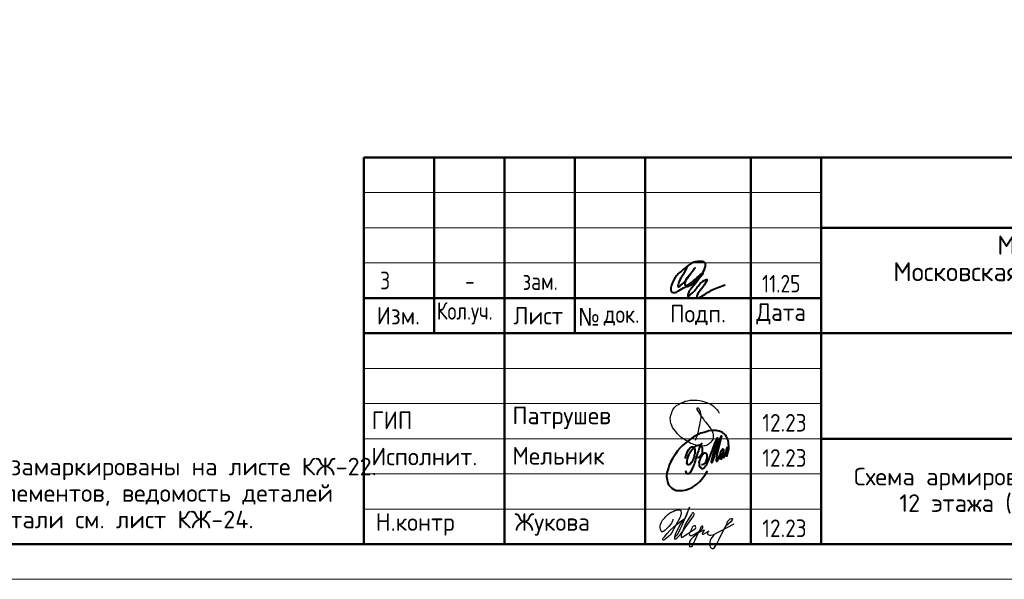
# Model space of a CAD drawing. Header units: millimetres. Extents: x -49773 to 2322955, y -3321 to 58485.
# Tile 465 of 580: x 1798093 to 1812090, y -2257 to 5703. Entities that reach past the tile are written whole.
import ezdxf

# ---------------------------------------------------------------- set-up
doc = ezdxf.new("R2010")
doc.units = ezdxf.units.MM
for name, color, linetype, lineweight in [('Standard', 7, 'Continuous', 25), ('Основная', 7, 'Continuous', 40), ('Стена наружная_ Сайдинг', 7, 'Continuous', 35)]:
    doc.layers.add(name, color=color, linetype=linetype, lineweight=lineweight)
doc.styles.add('GOST 2.304-81', font='txt')
doc.styles.add('ISOCPEUR', font='txt')
doc.styles.add('Segoe UI Symbol', font='txt')

# ---------------------------------------------------------------- blocks, each defined once
blk = doc.blocks.new('яяя')
at = {"lineweight": 30}
for points in [[(345424, 110432), (345425, 110410), (345424, 110397), (345417, 110379), (345406, 110350), (345390, 110319), (345357, 110275), (345310, 110221), (345265, 110176), (345198, 110110), (345161, 110077), (345133, 110066), (345116, 110066), (345102, 110075), (345090, 110091), (345082, 110115), (345074, 110146), (345066, 110182), (345064, 110206), (345067, 110234), (345077, 110278), (345095, 110320), (345114, 110361), (345134, 110395), (345159, 110428), (345195, 110469), (345228, 110506), (345284, 110560), (345331, 110595), (345379, 110625), (345435, 110648), (345486, 110670), (345532, 110686), (345573, 110696), (345605, 110698), (345621, 110695), (345635, 110687), (345648, 110671), (345656, 110649), (345659, 110625), (345659, 110583), (345656, 110553), (345647, 110523), (345635, 110489), (345387, 110033), (345349, 109985), (345311, 109948), (345247, 109889), (345209, 109858), (345192, 109844), (345180, 109837), (345157, 109833), (345150, 109835), (345140, 109842), (345135, 109856), (345138, 109881), (345148, 109892), (345183, 109930), (345267, 110024), (345343, 110105), (345455, 110213), (345617, 110343), (345775, 110456), (345811, 110526), (345838, 110607), (345890, 110740), (345902, 110771), (345698, 110295), (345672, 110226), (345626, 110132), (345572, 110032), (345518, 109953), (345481, 109918), (345497, 110001), (345567, 110147), (345655, 110301), (345760, 110442)], [(345481, 109918), (345476, 109896), (345475, 109874), (345485, 109861), (345506, 109866), (345539, 109891), (345632, 109983), (345968, 110450), (346022, 110527), (346029, 110560), (346027, 110579), (346026, 110590), (346010, 110605), (345993, 110609), (345975, 110601), (345962, 110584), (345954, 110562), (345857, 110421), (345783, 110292), (345741, 110183), (345701, 110079), (345665, 109985), (345660, 109952), (345666, 109929), (345669, 109915), (345682, 109910), (345702, 109914), (345735, 109941), (345846, 110007), (346065, 110160), (346075, 110193), (346070, 110217), (346066, 110236), (346052, 110241), (346030, 110241), (346007, 110228), (345978, 110203), (345960, 110164), (345892, 110010), (345895, 109986), (345904, 109966), (345925, 109964), (345969, 109968), (346045, 110000), (346218, 110114), (346261, 110154), (346280, 110184), (346282, 110210), (346278, 110225), (346263, 110229), (346241, 110222), (346220, 110198), (346162, 110049), (345989, 109904), (345932, 109849), (345906, 109805), (345891, 109739), (345890, 109690), (345899, 109652), (345924, 109647), (345956, 109655), (345980, 109674), (346058, 109838), (346158, 110046), (346261, 110098), (346314, 110120), (346292, 110079), (346269, 110036), (346261, 110008), (346267, 109998), (346293, 109998), (346363, 110039), (346445, 110095), (346421, 110068), (346414, 110040), (346407, 110011), (346416, 109990), (346466, 109972), (346509, 109977), (346574, 109984), (347172, 110293)], [(346586, 109971), (346543, 109917), (346509, 109873), (346489, 109825), (346475, 109767), (346472, 109710), (346478, 109675), (346485, 109641), (346501, 109621), (346517, 109602), (346542, 109589), (346568, 109592), (346605, 109620), (346680, 109731), (346736, 109842), (346865, 110115), (346962, 110290), (346969, 110318), (346979, 110360), (347013, 110403), (347056, 110434), (347091, 110450), (347109, 110450), (347121, 110434), (347115, 110405), (347072, 110355), (347012, 110307), (346924, 110222)]]:
    blk.add_lwpolyline(points, dxfattribs=at)
blk = doc.blocks.new('Из_буфера32210')
at = {"color": 7, "lineweight": 25}
blk.add_lwpolyline([(357, 84), (386, 160), (399, 213), (405, 239), (412, 268), (420, 299), (427, 339), (434, 380), (437, 414), (438, 442), (436, 466), (430, 489), (425, 504), (417, 519), (409, 531), (405, 535), (403, 536), (400, 539), (394, 541), (387, 543), (383, 542), (379, 539), (377, 534), (377, 528), (379, 523), (438, 428), (470, 382), (484, 365), (504, 341), (528, 310), (551, 280), (562, 264), (575, 247), (582, 235), (589, 220), (599, 198), (606, 184), (610, 167), (611, 155), (612, 143), (611, 127), (609, 116), (603, 96), (596, 82), (588, 69), (579, 56), (563, 43), (551, 34), (539, 25), (524, 16), (511, 10), (494, 5), (481, 3), (456, 0), (432, 1), (415, 3), (396, 6), (375, 11), (355, 19), (336, 24), (310, 31), (293, 39), (269, 53), (243, 69), (223, 80), (202, 93), (180, 109), (152, 128), (126, 152), (98, 182), (77, 211), (52, 241), (32, 266), (20, 293), (8, 329), (3, 348), (1, 373), (0, 393), (1, 417), (6, 440), (13, 454), (20, 476), (26, 497), (38, 517), (47, 529), (60, 548), (75, 563), (95, 581), (115, 593), (135, 606), (161, 618), (187, 628), (213, 638), (251, 647), (282, 653), (319, 655), (353, 655), (384, 652), (418, 648), (460, 641), (503, 628), (544, 611), (579, 594), (611, 573), (639, 545), (666, 515), (679, 496), (694, 471)], dxfattribs=at)
blk = doc.blocks.new('Из_буфера5543')
at = {"layer": 'Основная'}
for points in [[(762, 497), (761, 475), (762, 458), (767, 452), (778, 451), (786, 456), (792, 470), (796, 479), (799, 485), (802, 495), (805, 507), (808, 516), (812, 533), (814, 535), (801, 505), (800, 490), (800, 477), (805, 470), (820, 476), (824, 483), (826, 494), (829, 504), (833, 526), (835, 530), (842, 548), (846, 564), (852, 580), (855, 593), (859, 605), (862, 610), (866, 617), (856, 574), (856, 555), (851, 540), (848, 519), (849, 504), (848, 495), (853, 493), (861, 496), (863, 501), (868, 518), (873, 541), (876, 550), (880, 574), (883, 591), (886, 612), (881, 686), (874, 707), (870, 726), (859, 756), (851, 767), (838, 790), (819, 809), (794, 828), (785, 830), (763, 839), (748, 848), (721, 853), (704, 855), (666, 856), (639, 856), (599, 849), (579, 842), (535, 829), (485, 816), (420, 783), (378, 759), (341, 732), (282, 688), (227, 640), (195, 610), (157, 566), (127, 518), (88, 464), (57, 403), (39, 361), (27, 325), (16, 296), (6, 253), (0, 203), (7, 156), (13, 124), (29, 84), (60, 48), (75, 35), (98, 20), (138, 4), (165, 0), (237, 4), (277, 13), (317, 25), (365, 46), (428, 93), (474, 130), (516, 180), (554, 236), (582, 281)], [(496, 377), (509, 373), (536, 381), (548, 392), (559, 405), (565, 424), (573, 446), (576, 461), (579, 481), (579, 496), (575, 512), (567, 526), (551, 531), (538, 533), (529, 527), (518, 519), (505, 506), (501, 498), (495, 491), (490, 482), (482, 466), (479, 458), (472, 435), (468, 429), (464, 416), (460, 401), (461, 392), (462, 373), (465, 356), (469, 345), (477, 337), (483, 324), (496, 316), (511, 315), (524, 318), (535, 326), (547, 340), (554, 347), (566, 364), (572, 374), (579, 385), (593, 419), (599, 436), (606, 452), (616, 479), (623, 504), (629, 521), (635, 533), (637, 542), (643, 556), (644, 557), (652, 576), (658, 592), (688, 673), (724, 750), (651, 489), (636, 412), (636, 406), (639, 402), (645, 401), (649, 402), (651, 406), (655, 416), (660, 420), (661, 427), (665, 436), (668, 446), (753, 720), (780, 779), (715, 511), (710, 476), (706, 424), (712, 420), (718, 419), (725, 426), (729, 430), (733, 436), (737, 445), (741, 458), (745, 471), (747, 484), (749, 488), (761, 511), (768, 534), (772, 548), (776, 561), (781, 570), (788, 582), (792, 587), (802, 594), (804, 592), (807, 589), (807, 579), (807, 575), (804, 562), (805, 556), (800, 541), (793, 526), (784, 512), (774, 498), (767, 491), (762, 486), (760, 488), (763, 507), (764, 513), (767, 525), (769, 537), (771, 545)], [(265, 457), (281, 514), (299, 558), (312, 579), (332, 604), (345, 612), (360, 622), (376, 623), (382, 623), (387, 620), (391, 616), (396, 603), (399, 595), (402, 580), (403, 561), (401, 532), (394, 489), (386, 464), (379, 450), (372, 431), (365, 419), (358, 406), (348, 395), (338, 381), (328, 373), (313, 368), (304, 368), (296, 375), (294, 382), (290, 395), (293, 410), (293, 423), (297, 453), (305, 480), (308, 489), (320, 515), (328, 532), (344, 563), (361, 581), (377, 600), (395, 620), (414, 636), (448, 646), (472, 651), (482, 649), (493, 639), (502, 619), (507, 608), (508, 574), (505, 541), (499, 519), (483, 494), (469, 476), (459, 470), (443, 469), (439, 469)], [(503, 678), (478, 638), (464, 604), (452, 565), (440, 538), (428, 496), (422, 475), (417, 459), (413, 438), (402, 411), (395, 387), (383, 357), (378, 335), (370, 322), (367, 317), (359, 302), (348, 280), (336, 260), (324, 251), (310, 240), (299, 237), (292, 237), (288, 239), (281, 248), (278, 254), (278, 272), (276, 276), (276, 280)]]:
    blk.add_lwpolyline(points, dxfattribs=at)

msp = doc.modelspace()

# ---------------------------------------------------------------- linework, layer by layer
at = {"layer": 'Standard', "color": 7, "linetype": 'Continuous', "lineweight": 13, "transparency": 33554687}
msp.add_lwpolyline([(1762586.4, -2257.3), (1821986.4, -2257.3), (1821986.4, 39742.7), (1762586.4, 39742.7), (1762586.4, -2257.3)], close=True, dxfattribs=at)
at = {"layer": 'Standard', "color": 7, "linetype": 'Continuous', "lineweight": 50, "transparency": 33554687}
msp.add_lwpolyline([(1764586.4, 39242.7), (1821486.4, 39242.7), (1821486.4, -1757.3), (1764586.4, -1757.3), (1764586.4, 39242.7)], close=True, dxfattribs=at)
at = {"layer": 'Основная', "color": 7, "ltscale": 100}
msp.add_spline([(1807579.1, 2180.2), (1807509.8, 2053.8), (1807452.7, 1931.9), (1807452.7, 1904), (1807487.4, 1921.9), (1807584.7, 2027), (1807696.5, 2174.6), (1807616, 2070.6), (1807553.4, 1975.6), (1807561.2, 1914), (1807620.5, 1919.6), (1807698.8, 1985.6), (1807790.5, 2094.1), (1807841.9, 2198.1), (1807835.2, 2246.2), (1807750.9, 2262.5), (1807676.4, 2251.8), (1807546.7, 2166.8), (1807429.2, 2057.2), (1807372.2, 1959.9), (1807351, 1887.2), (1807352.1, 1840.2), (1807392.3, 1822.3), (1807460.6, 1845.8), (1807648.5, 1971.1), (1807802.8, 2098.6), (1807647.1, 1887.7), (1807591.5, 1790.4), (1807591.4, 1772), (1807625, 1788.8), (1807718.9, 1886.1), (1807844.2, 2001.3), (1807863.2, 2005.8), (1807845.3, 1963.3), (1807768.2, 1851.4), (1807721.1, 1764.2), (1807727.9, 1745.2), (1807763.6, 1754.1), (1807926.9, 1853.7), (1808121.5, 1931.9)], degree=3, dxfattribs=at)
msp.add_spline([(1807579.1, 2180.2), (1807509.8, 2053.8), (1807452.7, 1931.9), (1807452.7, 1904), (1807487.4, 1921.9), (1807584.7, 2027), (1807696.5, 2174.6), (1807616, 2070.6), (1807553.4, 1975.6), (1807561.2, 1914), (1807620.5, 1919.6), (1807698.8, 1985.6), (1807790.5, 2094.1), (1807841.9, 2198.1), (1807835.2, 2246.2), (1807750.9, 2262.5), (1807676.4, 2251.8), (1807546.7, 2166.8), (1807429.2, 2057.2), (1807372.2, 1959.9), (1807351, 1887.2), (1807352.1, 1840.2), (1807392.3, 1822.3), (1807460.6, 1845.8), (1807648.5, 1971.1), (1807802.8, 2098.6), (1807647.1, 1887.7), (1807591.5, 1790.4), (1807591.4, 1772), (1807625, 1788.8), (1807718.9, 1886.1), (1807844.2, 2001.3), (1807863.2, 2005.8), (1807845.3, 1963.3), (1807768.2, 1851.4), (1807721.1, 1764.2), (1807727.9, 1745.2), (1807763.6, 1754.1), (1807926.9, 1853.7), (1808121.5, 1931.9)], degree=3, dxfattribs=at)
at = {"layer": 'Стена наружная_ Сайдинг', "color": 7, "linetype": 'Continuous', "lineweight": 50, "transparency": 33554687}
for p, q in [((1802986.3, 3742.7), (1821486.4, 3742.7)), ((1802986.3, -1757.3), (1802986.3, 3742.7)), ((1806986.3, -1757.3), (1806986.3, 3742.7)), ((1809486.3, 2742.7), (1821486.4, 2742.7)), ((1809486.3, 1742.7), (1802986.3, 1742.7)), ((1802986.3, 1242.7), (1809486.3, 1242.7)), ((1809486.3, 1242.7), (1821486.4, 1242.7)), ((1809486.3, -257.3), (1821486.4, -257.3)), ((1802986.3, -1757.3), (1821486.4, -1757.3))]:
    msp.add_line(p, q, dxfattribs=at)
at = {"layer": 'Стена наружная_ Сайдинг', "color": 7, "linetype": 'Continuous', "lineweight": 13, "transparency": 33554687}
for p, q in [((1802986.3, 3242.7), (1809486.3, 3242.7)), ((1802986.3, 2742.7), (1809486.3, 2742.7)), ((1802986.3, 2242.7), (1809486.3, 2242.7)), ((1802986.3, 742.7), (1809486.3, 742.7)), ((1802986.3, 242.7), (1809486.3, 242.7)), ((1802986.3, -257.3), (1809486.3, -257.3)), ((1802986.3, -757.3), (1809486.3, -757.3)), ((1802986.3, -1257.3), (1809486.3, -1257.3))]:
    msp.add_line(p, q, dxfattribs=at)
at = {"layer": 'Стена наружная_ Сайдинг', "color": 7, "linetype": 'Continuous', "lineweight": 50, "transparency": 33554687}
for points in [[(1803986.3, 3742.7), (1803986.3, 2492.7), (1803986.3, 1242.7)], [(1804986.3, 3742.7), (1804986.3, 992.7), (1804986.3, -1757.3)], [(1805986.3, 3742.7), (1805986.3, 2492.7), (1805986.3, 1242.7)], [(1808486.3, 3742.7), (1808486.3, 992.7), (1808486.3, -1757.3)], [(1809486.3, 3742.7), (1809486.3, 992.7), (1809486.3, -1757.3)]]:
    msp.add_lwpolyline(points, dxfattribs=at)

# ---------------------------------------------------------------- block references
at = {"color": 1, "ltscale": 100}
msp.add_blockref('Из_буфера32210', (1807341.4, -363.5), dxfattribs=at)
msp.add_blockref('Из_буфера32210', (1807341.4, -363.5), dxfattribs=at)
at = {"color": 2, "lineweight": 60, "xscale": 0.5, "yscale": 0.5, "zscale": 0.5}
msp.add_blockref('яяя', (1634665.6, -56615.8), dxfattribs=at)
msp.add_blockref('яяя', (1634665.6, -56615.8), dxfattribs=at)
at = {"layer": 'Основная'}
msp.add_blockref('Из_буфера5543', (1807288.8, -996.2), dxfattribs=at)
msp.add_blockref('Из_буфера5543', (1807288.8, -996.2), dxfattribs=at)

# ---------------------------------------------------------------- texts
at = {"layer": 'Standard', "color": 7, "linetype": 'Continuous', "lineweight": 25, "transparency": 33554687}
for s, insert, char_height, width, attachment_point, style in [('\\W0.99;Многоквартирный жилой дом по адресу: ', (1811989.9, 2287.7), 270, 7123.089, 7, 'ISOCPEUR'), ('\\W0.99;Московская область, городской округ Звенигород, район ', (1810511.6, 1909.7), 270, 10078.117, 7, 'ISOCPEUR'), ('3', (1803288.4, 2117.5), 250, 283.333, 2, 'GOST 2.304-81'), ('11.25', (1808646.8, 1822.7), 250, 693.365, 7, 'GOST 2.304-81'), ('-', (1804492.9, 2108.6), 250, 283.333, 2, 'GOST 2.304-81'), ('-', (1804492.9, 2108.6), 250, 283.333, 2, 'GOST 2.304-81'), ('зам.', (1805492.9, 2108.6), 250, 283.333, 2, 'GOST 2.304-81'), ('зам.', (1805492.9, 2108.6), 250, 283.333, 2, 'GOST 2.304-81'), ('\\W0.93;Изм.', (1803167.6, 1367.5), 250, 752.897, 7, 'ISOCPEUR'), ('\\W0.79;Кол.уч.', (1804023, 1367.5), 250, 973.657, 7, 'ISOCPEUR'), ('\\W0.94;Лист', (1805111.3, 1367.5), 250, 866.919, 7, 'ISOCPEUR'), ('\\W0.91;№', (1806031.8, 1350.1), 250, 477.949, 7, 'Segoe UI Symbol'), ('\\W0.84;док.', (1806396, 1350.1), 250, 649.802, 7, 'ISOCPEUR'), ('\\W0.94;Подп.', (1807336.3, 1357), 250, 916.954, 7, 'ISOCPEUR'), ('\\W0.94;Дата', (1808563.5, 1367.5), 250, 967.736, 7, 'ISOCPEUR'), ('\\W0.92;ГИП', (1803097.1, -119.8), 250, 689.612, 7, 'ISOCPEUR'), ('\\W0.97;Патрушев', (1805097.2, -119.8), 250, 1670.192, 7, 'ISOCPEUR'), ('\\W0.88;12.23', (1808649.4, -156), 250, 834.251, 7, 'ISOCPEUR'), ('\\W0.97;Исполнит.', (1803091.4, -635.5), 250, 1645.076, 7, 'ISOCPEUR'), ('\\W0.96;Мельник', (1805097.2, -625.9), 250, 1394.321, 7, 'ISOCPEUR'), ('\\W0.88;12.23', (1808649.4, -656), 250, 834.251, 7, 'ISOCPEUR'), ('\\W0.96;Н.контр', (1803153.9, -1635.5), 250, 1319.134, 7, 'ISOCPEUR'), ('\\W0.96;Жукова', (1805128.8, -1635.5), 250, 1269.071, 7, 'ISOCPEUR'), ('\\W0.88;12.23', (1808649.4, -1656), 250, 834.251, 7, 'ISOCPEUR')]:
    msp.add_mtext(s, dxfattribs=dict(at, insert=insert, char_height=char_height, width=width, attachment_point=attachment_point, style=style))
at = {"layer": 'Standard', "color": 7, "linetype": 'Continuous', "lineweight": 13, "transparency": 33554687, "insert": (1794811.8, -528.3), "char_height": 250, "width": 8229.375, "attachment_point": 1, "line_spacing_factor": 0.903614}
msp.add_mtext('\\A1;{\\fISOCPEUR|i0|b0;\\H250.000000;\\W1.000000;\\C7;1. Виды и разрезы замаркированы на листе КЖ-22.}\\P{\\fISOCPEUR|i0|b0;\\H250.000000;\\W1.000000;\\C7;2. Спецификация элементов, ведомость деталей}\\P{\\fISOCPEUR|i0|b0;\\H250.000000;\\W1.000000;\\C7;ведомость расхода стали см. лист КЖ-24.}\\P', dxfattribs=at)
at = {"layer": 'Standard', "color": 7, "linetype": 'Continuous', "lineweight": 25, "transparency": 33554687, "insert": (1813029.6, -670.9), "char_height": 250, "width": 6366.875, "attachment_point": 2, "line_spacing_factor": 0.903614}
msp.add_mtext('\\A1;{\\fISOCPEUR|i0|b0;\\H250.000000;\\W1.000000;\\C7;Схема армирования стен шахты лифта}\\P{\\fISOCPEUR|i0|b0;\\H250.000000;\\W1.000000;\\C7;12 этажа (секции 3, 4; лист 2)}\\P', dxfattribs=at)

doc.saveas('drawing.dxf')
